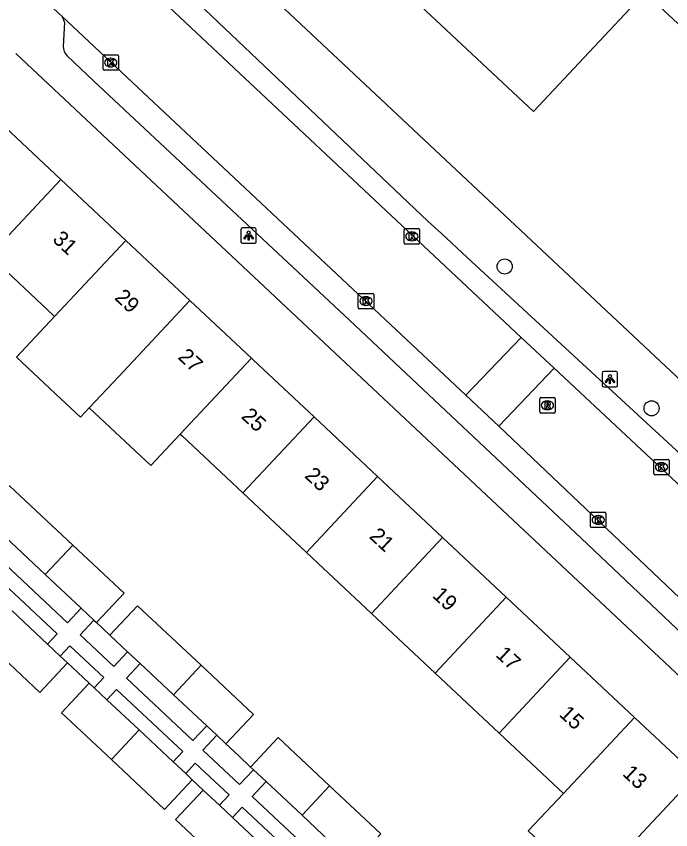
# Model space of a CAD drawing. Extents: x 159040 to 160094, y 381214 to 382518.
# Drawn here: x 159342.8 to 159385.2, y 381589.6 to 381642.3 of the extents above; entities that cross this region are included whole.
import ezdxf

# ---------------------------------------------------------------- set-up
doc = ezdxf.new("R2010")
doc.units = 0
for name, color, linetype in [('IMGEO_Boom', 7, 'Continuous'), ('IMGEO_Groenvoorziening', 7, 'Continuous'), ('IMGEO_Kolk', 7, 'Continuous'), ('IMGEO_Lichtpunt', 7, 'Continuous'), ('IMGEO_Pand', 7, 'Continuous'), ('IMGEO_Pand_nummerreeks', 7, 'Continuous'), ('IMGEO_Rijbaan_lokaal_open', 7, 'Continuous'), ('IMGEO_Rioolput', 7, 'Continuous'), ('IMGEO_Voetpad_open', 7, 'Continuous')]:
    doc.layers.add(name, color=color, linetype=linetype)

msp = doc.modelspace()

# ---------------------------------------------------------------- linework, layer by layer
at = {"layer": 'IMGEO_Boom'}
for centre in [(159374.42, 381626.079), (159383.94, 381616.897)]:
    msp.add_circle(centre, 0.489, dxfattribs=at)
at = {"layer": 'IMGEO_Groenvoorziening'}
for points in [[(159347.965, 381603.016), (159348.83, 381602.206)], [(159347.488, 381599.098), (159346.725, 381599.813), (159346.083, 381600.414)], [(159356.345, 381595.168), (159357.162, 381594.403), (159357.952, 381593.663)], [(159354.881, 381592.176), (159354.171, 381592.841)]]:
    msp.add_lwpolyline(points, dxfattribs=at)
at = {"layer": 'IMGEO_Kolk'}
for p, q in [((159348.388, 381638.864), (159348.388, 381639.716)), ((159348.463, 381639.79), (159349.315, 381639.79)), ((159348.876, 381639.57), (159348.901, 381639.57)), ((159349.389, 381639.716), (159349.389, 381638.864)), ((159348.899, 381639.01), (159348.874, 381639.01)), ((159349.315, 381638.79), (159348.463, 381638.79)), ((159367.904, 381627.606), (159367.904, 381628.458)), ((159367.979, 381628.532), (159368.831, 381628.532)), ((159368.905, 381628.458), (159368.905, 381627.606)), ((159368.392, 381628.312), (159368.417, 381628.312)), ((159368.831, 381627.532), (159367.979, 381627.532)), ((159368.415, 381627.752), (159368.39, 381627.752)), ((159364.931, 381623.416), (159364.931, 381624.268)), ((159365.006, 381624.342), (159365.858, 381624.342)), ((159365.932, 381624.268), (159365.932, 381623.416)), ((159365.419, 381624.122), (159365.444, 381624.122)), ((159365.858, 381623.342), (159365.006, 381623.342)), ((159365.442, 381623.562), (159365.417, 381623.562)), ((159384.084, 381612.665), (159384.084, 381613.517)), ((159384.159, 381613.591), (159385.011, 381613.591)), ((159384.572, 381613.371), (159384.597, 381613.371)), ((159385.085, 381613.517), (159385.085, 381612.665)), ((159384.595, 381612.811), (159384.57, 381612.811)), ((159385.011, 381612.591), (159384.159, 381612.591)), ((159379.982, 381609.243), (159379.982, 381610.095)), ((159380.057, 381610.169), (159380.909, 381610.169)), ((159380.983, 381610.095), (159380.983, 381609.243)), ((159380.47, 381609.949), (159380.495, 381609.949)), ((159380.909, 381609.169), (159380.057, 381609.169)), ((159380.493, 381609.389), (159380.468, 381609.389))]:
    msp.add_line(p, q, dxfattribs=at)
for points in [[(159348.388, 381638.864), (159348.388, 381639.716)], [(159348.463, 381639.79), (159349.315, 381639.79)], [(159349.389, 381639.716), (159349.389, 381638.864)], [(159348.709, 381639.49), (159348.832, 381639.49), (159348.832, 381639.339), (159348.962, 381639.49), (159349.126, 381639.49), (159348.98, 381639.339), (159349.133, 381639.09), (159348.981, 381639.09), (159348.896, 381639.254), (159348.832, 381639.187), (159348.832, 381639.09), (159348.709, 381639.09), (159348.709, 381639.49)], [(159349.315, 381638.79), (159348.463, 381638.79)], [(159367.904, 381627.606), (159367.904, 381628.458)], [(159367.979, 381628.532), (159368.831, 381628.532)], [(159368.905, 381628.458), (159368.905, 381627.606)], [(159368.225, 381628.232), (159368.348, 381628.232), (159368.348, 381628.081), (159368.478, 381628.232), (159368.642, 381628.232), (159368.496, 381628.081), (159368.649, 381627.832), (159368.497, 381627.832), (159368.412, 381627.996), (159368.348, 381627.929), (159368.348, 381627.832), (159368.225, 381627.832), (159368.225, 381628.232)], [(159368.831, 381627.532), (159367.979, 381627.532)], [(159364.931, 381623.416), (159364.931, 381624.268)], [(159365.006, 381624.342), (159365.858, 381624.342)], [(159365.932, 381624.268), (159365.932, 381623.416)], [(159365.252, 381624.042), (159365.375, 381624.042), (159365.375, 381623.891), (159365.505, 381624.042), (159365.669, 381624.042), (159365.523, 381623.891), (159365.676, 381623.642), (159365.524, 381623.642), (159365.439, 381623.806), (159365.375, 381623.739), (159365.375, 381623.642), (159365.252, 381623.642), (159365.252, 381624.042)], [(159365.858, 381623.342), (159365.006, 381623.342)], [(159384.084, 381612.665), (159384.084, 381613.517)], [(159384.159, 381613.591), (159385.011, 381613.591)], [(159384.405, 381613.291), (159384.528, 381613.291), (159384.528, 381613.14), (159384.658, 381613.291), (159384.822, 381613.291), (159384.676, 381613.14), (159384.829, 381612.891), (159384.677, 381612.891), (159384.592, 381613.055), (159384.528, 381612.988), (159384.528, 381612.891), (159384.405, 381612.891), (159384.405, 381613.291)], [(159385.085, 381613.517), (159385.085, 381612.665)], [(159385.011, 381612.591), (159384.159, 381612.591)], [(159379.982, 381609.243), (159379.982, 381610.095)], [(159380.057, 381610.169), (159380.909, 381610.169)], [(159380.983, 381610.095), (159380.983, 381609.243)], [(159380.303, 381609.869), (159380.426, 381609.869), (159380.426, 381609.718), (159380.556, 381609.869), (159380.72, 381609.869), (159380.574, 381609.718), (159380.727, 381609.469), (159380.575, 381609.469), (159380.49, 381609.633), (159380.426, 381609.566), (159380.426, 381609.469), (159380.303, 381609.469), (159380.303, 381609.869)], [(159380.909, 381609.169), (159380.057, 381609.169)]]:
    msp.add_lwpolyline(points, dxfattribs=at)
for centre, start, end in [((159348.465, 381639.714), 91.552, 178.448), ((159348.465, 381639.714), 91.552, 178.448), ((159349.313, 381639.714), 1.552, 88.448), ((159349.313, 381639.714), 1.552, 88.448), ((159348.465, 381638.866), 181.552, 268.448), ((159348.465, 381638.866), 181.552, 268.448), ((159349.313, 381638.866), 271.552, 358.448), ((159349.313, 381638.866), 271.552, 358.448), ((159367.981, 381628.456), 91.552, 178.448), ((159367.981, 381628.456), 91.552, 178.448), ((159368.829, 381628.456), 1.552, 88.448), ((159368.829, 381628.456), 1.552, 88.448), ((159367.981, 381627.608), 181.552, 268.448), ((159367.981, 381627.608), 181.552, 268.448), ((159368.829, 381627.608), 271.552, 358.448), ((159368.829, 381627.608), 271.552, 358.448), ((159365.008, 381624.266), 91.552, 178.448), ((159365.008, 381624.266), 91.552, 178.448), ((159365.856, 381624.266), 1.552, 88.448), ((159365.856, 381624.266), 1.552, 88.448), ((159365.008, 381623.418), 181.552, 268.448), ((159365.008, 381623.418), 181.552, 268.448), ((159365.856, 381623.418), 271.552, 358.448), ((159365.856, 381623.418), 271.552, 358.448), ((159384.161, 381613.515), 91.552, 178.448), ((159384.161, 381613.515), 91.552, 178.448), ((159385.009, 381613.515), 1.552, 88.448), ((159385.009, 381613.515), 1.552, 88.448), ((159384.161, 381612.667), 181.552, 268.448), ((159384.161, 381612.667), 181.552, 268.448), ((159385.009, 381612.667), 271.552, 358.448), ((159385.009, 381612.667), 271.552, 358.448), ((159380.059, 381610.093), 91.552, 178.448), ((159380.059, 381610.093), 91.552, 178.448), ((159380.907, 381610.093), 1.552, 88.448), ((159380.907, 381610.093), 1.552, 88.448), ((159380.059, 381609.245), 181.552, 268.448), ((159380.059, 381609.245), 181.552, 268.448), ((159380.907, 381609.245), 271.552, 358.448), ((159380.907, 381609.245), 271.552, 358.448)]:
    msp.add_arc(centre, 0.0765, start, end, dxfattribs=at)
for centre, major_axis, ratio, start_param, end_param in [((159348.875, 381639.29), (-0.387, 0.002), 0.722429, 4.712389, 7.853982), ((159348.9, 381639.29), (-0.39, 0.002), 0.717154, 1.570796, 4.712389), ((159368.391, 381628.032), (-0.387, 0.002), 0.722429, 4.712389, 7.853982), ((159368.416, 381628.032), (-0.39, 0.002), 0.717154, 1.570796, 4.712389), ((159365.418, 381623.842), (-0.387, 0.002), 0.722429, 4.712389, 7.853982), ((159365.443, 381623.842), (-0.39, 0.002), 0.717154, 1.570796, 4.712389), ((159384.571, 381613.091), (-0.387, 0.002), 0.722429, 4.712389, 7.853982), ((159384.596, 381613.091), (-0.39, 0.002), 0.717154, 1.570796, 4.712389), ((159380.469, 381609.669), (-0.387, 0.002), 0.722429, 4.712389, 7.853982), ((159380.494, 381609.669), (-0.39, 0.002), 0.717154, 1.570796, 4.712389)]:
    msp.add_ellipse(centre, major_axis=major_axis, ratio=ratio, start_param=start_param, end_param=end_param, dxfattribs=at)
at = {"layer": 'IMGEO_Lichtpunt'}
for p, q in [((159357.327, 381628.487), (159357.327, 381627.68)), ((159357.327, 381628.487), (159357.327, 381627.68)), ((159358.229, 381628.582), (159357.421, 381628.582)), ((159358.229, 381628.582), (159357.421, 381628.582)), ((159358.323, 381627.68), (159358.323, 381628.487)), ((159358.323, 381627.68), (159358.323, 381628.487)), ((159357.421, 381627.586), (159358.229, 381627.586)), ((159357.421, 381627.586), (159358.229, 381627.586)), ((159380.742, 381619.182), (159380.742, 381618.375)), ((159380.742, 381619.182), (159380.742, 381618.375)), ((159381.644, 381619.277), (159380.836, 381619.277)), ((159381.644, 381619.277), (159380.836, 381619.277)), ((159381.738, 381618.375), (159381.738, 381619.182)), ((159381.738, 381618.375), (159381.738, 381619.182)), ((159380.836, 381618.281), (159381.644, 381618.281)), ((159380.836, 381618.281), (159381.644, 381618.281))]:
    msp.add_line(p, q, dxfattribs=at)
for points in [[(159357.701, 381628.151), (159357.74, 381628.123), (159357.552, 381627.861), (159357.514, 381627.888), (159357.701, 381628.151)], [(159357.803, 381628.103), (159357.85, 381628.103), (159357.85, 381627.781), (159357.803, 381627.781), (159357.803, 381628.103)], [(159357.913, 381628.123), (159357.951, 381628.15), (159358.138, 381627.888), (159358.099, 381627.86), (159357.913, 381628.123)], [(159381.116, 381618.846), (159381.155, 381618.818), (159380.967, 381618.556), (159380.929, 381618.583), (159381.116, 381618.846)], [(159381.218, 381618.798), (159381.265, 381618.798), (159381.265, 381618.476), (159381.218, 381618.476), (159381.218, 381618.798)], [(159381.328, 381618.818), (159381.366, 381618.845), (159381.553, 381618.583), (159381.514, 381618.555), (159381.328, 381618.818)]]:
    msp.add_lwpolyline(points, dxfattribs=at)
for centre in [(159357.826, 381628.285), (159381.241, 381618.98)]:
    msp.add_circle(centre, 0.0994, dxfattribs=at)
for centre, start, end in [((159357.421, 381628.487), 90, 180), ((159357.421, 381628.487), 90, 180), ((159358.229, 381628.487), 0, 90), ((159358.229, 381628.487), 0, 90), ((159357.421, 381627.68), 180, 270), ((159357.421, 381627.68), 180, 270), ((159358.229, 381627.68), 270, 0), ((159358.229, 381627.68), 270, 360), ((159380.836, 381619.182), 90, 180), ((159380.836, 381619.182), 90, 180), ((159381.644, 381619.182), 0, 90), ((159381.644, 381619.182), 0, 90), ((159380.836, 381618.375), 180, 270), ((159380.836, 381618.375), 180, 270), ((159381.644, 381618.375), 270, 0), ((159381.644, 381618.375), 270, 360)]:
    msp.add_arc(centre, 0.0946, start, end, dxfattribs=at)
at = {"layer": 'IMGEO_Pand'}
for points in [[(159389.738, 381638.305), (159389.318, 381638.402), (159383.506, 381643.834), (159376.297, 381636.12), (159356.349, 381654.764)], [(159341.036, 381626.79), (159337.05, 381630.523), (159341.66, 381635.445), (159345.646, 381631.713)], [(159345.646, 381631.713), (159341.036, 381626.79)], [(159345.646, 381631.713), (159349.86, 381627.766)], [(159345.25, 381622.843), (159349.86, 381627.766)], [(159349.86, 381627.766), (159354.015, 381623.875)], [(159345.25, 381622.843), (159345.177, 381622.912), (159341.036, 381626.79)], [(159354.015, 381623.875), (159349.405, 381618.952), (159347.501, 381616.919)], [(159354.015, 381623.875), (159358.002, 381620.153)], [(159347.501, 381616.919), (159346.933, 381616.313), (159345.664, 381617.501), (159342.779, 381620.204), (159345.25, 381622.843)], [(159358.002, 381620.153), (159353.392, 381615.231)], [(159362.065, 381616.336), (159358.121, 381620.029), (159358.002, 381620.153)], [(159353.392, 381615.231), (159351.488, 381613.198), (159347.501, 381616.919)], [(159357.455, 381611.414), (159362.065, 381616.336)], [(159362.065, 381616.336), (159366.187, 381612.475)], [(159353.392, 381615.231), (159353.511, 381615.107), (159357.455, 381611.414)], [(159366.187, 381612.475), (159361.577, 381607.553)], [(159366.187, 381612.475), (159370.397, 381608.534)], [(159340.534, 381609.975), (159342.321, 381611.884), (159346.426, 381608.04)], [(159361.577, 381607.553), (159357.455, 381611.414)], [(159344.639, 381606.131), (159340.534, 381609.975)], [(159370.397, 381608.534), (159365.786, 381603.611)], [(159370.397, 381608.534), (159374.52, 381604.672)], [(159346.426, 381608.04), (159344.639, 381606.131)], [(159346.426, 381608.04), (159349.753, 381604.924), (159347.965, 381603.016)], [(159365.786, 381603.611), (159361.577, 381607.553)], [(159344.639, 381606.131), (159346.968, 381603.95)], [(159369.91, 381599.75), (159374.52, 381604.672)], [(159374.52, 381604.672), (159378.667, 381600.788)], [(159344.79, 381601.625), (159342.499, 381603.771)], [(159346.968, 381603.95), (159347.793, 381603.177)], [(159348.83, 381602.206), (159350.618, 381604.114), (159354.74, 381600.253)], [(159347.793, 381603.177), (159347.965, 381603.016)], [(159369.91, 381599.75), (159365.786, 381603.611)], [(159349.977, 381601.131), (159348.83, 381602.206)], [(159346.083, 381600.414), (159344.288, 381598.497), (159340.704, 381601.853)], [(159345.615, 381600.853), (159344.79, 381601.625)], [(159349.977, 381601.131), (159350.79, 381600.37)], [(159346.083, 381600.414), (159345.615, 381600.853)], [(159374.057, 381595.866), (159378.667, 381600.788)], [(159378.667, 381600.788), (159382.839, 381596.881)], [(159352.953, 381598.345), (159350.79, 381600.37)], [(159352.953, 381598.345), (159354.74, 381600.253)], [(159354.74, 381600.253), (159358.132, 381597.077), (159356.345, 381595.168)], [(159374.057, 381595.866), (159369.91, 381599.75)], [(159347.488, 381599.098), (159345.693, 381597.181), (159348.931, 381594.149)], [(159347.811, 381598.796), (159347.488, 381599.098)], [(159348.637, 381598.022), (159347.811, 381598.796)], [(159350.726, 381596.066), (159348.637, 381598.022)], [(159355.109, 381596.325), (159352.953, 381598.345)], [(159382.839, 381596.881), (159386.831, 381593.143), (159379.941, 381585.785), (159375.948, 381589.524), (159378.229, 381591.959)], [(159382.839, 381596.881), (159378.229, 381591.959)], [(159355.109, 381596.325), (159355.756, 381595.72)], [(159348.931, 381594.149), (159350.726, 381596.066)], [(159350.726, 381596.066), (159352.932, 381594.001)], [(159378.229, 381591.959), (159374.057, 381595.866)], [(159356.345, 381595.168), (159355.756, 381595.72)], [(159357.952, 381593.663), (159359.739, 381595.573), (159363.073, 381592.45)], [(159354.171, 381592.841), (159352.375, 381590.923), (159348.931, 381594.149)], [(159353.746, 381593.239), (159352.932, 381594.001)], [(159358.133, 381593.493), (159357.952, 381593.663)], [(159353.746, 381593.239), (159354.171, 381592.841)], [(159358.133, 381593.493), (159358.954, 381592.724)], [(159361.285, 381590.541), (159358.954, 381592.724)], [(159357.233, 381586.374), (159353.085, 381590.258), (159354.881, 381592.176)], [(159355.929, 381591.194), (159354.881, 381592.176)], [(159363.073, 381592.45), (159361.285, 381590.541)], [(159363.073, 381592.45), (159366.39, 381589.344), (159364.602, 381587.436)], [(159356.787, 381590.39), (159355.929, 381591.194)], [(159363.098, 381588.843), (159361.285, 381590.541)], [(159356.787, 381590.39), (159359.028, 381588.291)]]:
    msp.add_lwpolyline(points, dxfattribs=at)
at = {"layer": 'IMGEO_Rijbaan_lokaal_open'}
for points in [[(159375.49, 381621.485), (159349.163, 381646.192)], [(159343.743, 381644.17), (159343.882, 381644.04), (159345.494, 381642.49), (159345.733, 381642.263)], [(159371.908, 381617.745), (159345.733, 381642.263)], [(159371.908, 381617.745), (159375.49, 381621.485)], [(159375.49, 381621.485), (159377.636, 381619.505)], [(159377.636, 381619.505), (159374.034, 381615.743)], [(159391.899, 381606.165), (159377.636, 381619.505)], [(159374.034, 381615.743), (159371.908, 381617.745)], [(159374.034, 381615.743), (159390.534, 381600.059)]]:
    msp.add_lwpolyline(points, dxfattribs=at)
at = {"layer": 'IMGEO_Rioolput'}
for p, q in [((159376.687, 381616.666), (159376.687, 381617.518)), ((159376.762, 381617.592), (159377.614, 381617.592)), ((159377.175, 381617.372), (159377.2, 381617.372)), ((159377.688, 381617.518), (159377.688, 381616.666)), ((159377.614, 381616.592), (159376.762, 381616.592)), ((159377.198, 381616.812), (159377.173, 381616.812))]:
    msp.add_line(p, q, dxfattribs=at)
for points in [[(159376.687, 381616.666), (159376.687, 381617.518)], [(159376.762, 381617.592), (159377.614, 381617.592)], [(159377.688, 381617.518), (159377.688, 381616.666)], [(159377.276, 381617.29), (159377.024, 381617.292), (159377.024, 381616.892)], [(159377.024, 381616.892), (159377.148, 381616.892), (159377.148, 381617.054), (159377.159, 381617.054)], [(159377.202, 381617.211), (159377.148, 381617.211), (159377.148, 381617.13)], [(159377.148, 381617.13), (159377.2, 381617.13)], [(159377.206, 381617.025), (159377.277, 381616.892), (159377.417, 381616.892), (159377.352, 381617.018)], [(159377.614, 381616.592), (159376.762, 381616.592)]]:
    msp.add_lwpolyline(points, dxfattribs=at)
for centre, radius, start, end in [((159376.764, 381617.516), 0.0765, 91.552, 178.448), ((159376.764, 381617.516), 0.0765, 91.552, 178.448), ((159377.612, 381617.516), 0.0765, 1.552, 88.448), ((159377.612, 381617.516), 0.0765, 1.552, 88.448), ((159377.158, 381617.001), 0.0533, 26.0293, 88.6989), ((159377.184, 381617.319), 0.19, 274.7715, 282.9687), ((159377.208, 381617.115), 0.0964, 77.0061, 93.1865), ((159377.222, 381617.172), 0.0378, 276.6634, 79.6772), ((159377.275, 381617.18), 0.109, 350.3612, 89.416), ((159377.273, 381617.18), 0.112, 277.5842, 350.9817), ((159377.257, 381616.965), 0.108, 29.5134, 73.7905), ((159376.764, 381616.668), 0.0765, 181.552, 268.448), ((159376.764, 381616.668), 0.0765, 181.552, 268.448), ((159377.612, 381616.668), 0.0765, 271.552, 358.448), ((159377.612, 381616.668), 0.0765, 271.552, 358.448)]:
    msp.add_arc(centre, radius, start, end, dxfattribs=at)
for centre, major_axis, ratio, start_param, end_param in [((159377.174, 381617.092), (-0.387, 0.002), 0.722429, 4.712389, 7.853982), ((159377.199, 381617.092), (-0.39, 0.002), 0.717154, 1.570796, 4.712389)]:
    msp.add_ellipse(centre, major_axis=major_axis, ratio=ratio, start_param=start_param, end_param=end_param, dxfattribs=at)
at = {"layer": 'IMGEO_Voetpad_open'}
for points in [[(159395.631, 381609.52), (159352.158, 381650.279), (159356.349, 381654.764)], [(159351.297, 381646.185), (159353.302, 381644.347), (159369.445, 381629.023), (159370.318, 381628.217), (159371.994, 381626.67), (159385.548, 381614.156), (159387.16, 381612.657), (159391.528, 381608.516)], [(159345.733, 381642.263), (159345.888, 381641.878), (159345.81, 381640.344)], [(159342.745, 381639.886), (159393.542, 381592.228), (159394.004, 381591.525)], [(159346.061, 381639.72), (159347.779, 381638.103), (159364.373, 381622.606), (159379.367, 381608.486), (159387.648, 381600.646), (159388.157, 381600.38), (159388.347, 381600.349), (159390.052, 381600.247)], [(159339.642, 381610.811), (159338.769, 381609.879), (159346.086, 381603.008), (159346.968, 381603.95)], [(159344.79, 381601.625), (159345.41, 381602.288), (159338.076, 381609.151), (159337.459, 381608.492)], [(159347.793, 381603.177), (159346.91, 381602.234), (159349.092, 381600.186), (159349.977, 381601.131)], [(159347.811, 381598.796), (159348.432, 381599.46), (159346.236, 381601.516), (159345.615, 381600.853)], [(159350.79, 381600.37), (159349.904, 381599.423), (159354.217, 381595.373), (159355.109, 381596.325)], [(159352.932, 381594.001), (159353.555, 381594.667), (159349.259, 381598.687), (159348.637, 381598.022)], [(159355.756, 381595.72), (159354.862, 381594.767), (159357.237, 381592.537), (159358.133, 381593.493)], [(159355.929, 381591.194), (159356.554, 381591.861), (159354.37, 381593.905), (159353.746, 381593.239)], [(159358.954, 381592.724), (159358.057, 381591.767), (159362.196, 381587.88), (159363.098, 381588.843)], [(159361.125, 381586.327), (159361.752, 381586.998), (159357.412, 381591.058), (159356.787, 381590.39)]]:
    msp.add_lwpolyline(points, dxfattribs=at)
msp.add_arc((159346.61, 381640.303), 0.801, 177.0922, 226.7321, dxfattribs=at)

# ---------------------------------------------------------------- texts
at = {"layer": 'IMGEO_Pand_nummerreeks'}
for s, rotation, p in [('31', 316.8792, (159345.057, 381627.77)), ('29', 316.8792, (159349.081, 381624.002)), ('27', 316.8792, (159353.187, 381620.157)), ('25', 316.8792, (159357.294, 381616.311)), ('23', 316.8786, (159361.4, 381612.465)), ('21', 316.8786, (159365.59, 381608.542)), ('19', 316.8786, (159369.68, 381604.711)), ('17', 316.8786, (159373.787, 381600.865)), ('15', 316.8786, (159377.893, 381597.02)), ('13', 316.8786, (159381.999, 381593.174))]:
    msp.add_text(s, height=1, rotation=rotation, dxfattribs=at).set_placement(p)

doc.saveas('drawing.dxf')
